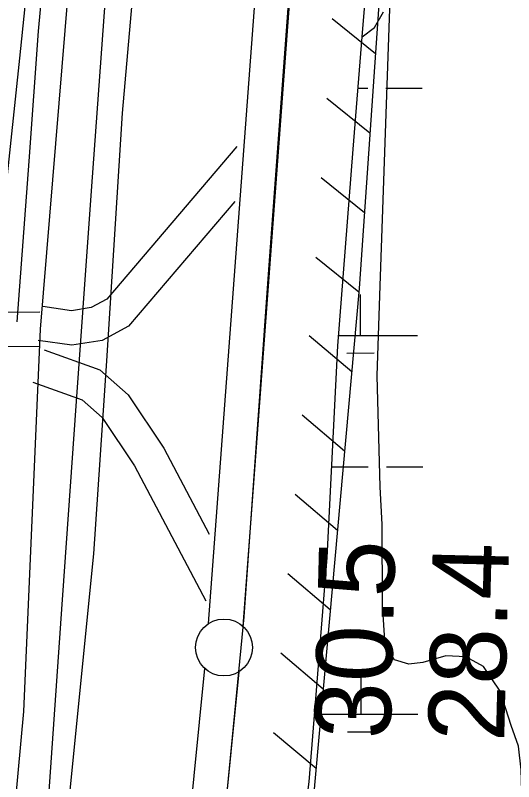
# Model space of a CAD drawing. Extents: x 3313447 to 3351316, y 703786 to 729172.
# Drawn here: x 3321887 to 3322325, y 715372 to 716045 of the extents above; entities that cross this region are included whole.
import ezdxf

# ---------------------------------------------------------------- set-up
doc = ezdxf.new("R2010")
doc.units = 0
for name, color, linetype in [('V-DTCH-CNTR', 7, 'Continuous'), ('V-FLOD-BASE', 7, 'Continuous'), ('V-LEVE-TOET', 7, 'Continuous'), ('V-RIVR-RANG', 7, 'Continuous'), ('V-ROAD-CNTR', 7, 'Continuous'), ('V-RRAP-FSHR', 7, 'Continuous'), ('V-SITE-VEGE', 7, 'Continuous'), ('V-SURV-LINE', 7, 'Continuous'), ('V-TOPO-SHOR', 7, 'Continuous'), ('V-WETL-SWMP', 7, 'Continuous')]:
    doc.layers.add(name, color=color, linetype=linetype)

msp = doc.modelspace()

# ---------------------------------------------------------------- linework, layer by layer
at = {"layer": 'V-DTCH-CNTR'}
msp.add_lwpolyline([(3321923.47, 716447.56), (3321916.53, 716319.52), (3321905.15, 716131.45), (3321899.61, 716098.48), (3321890.31, 716007.44), (3321869.67, 715816.13), (3321862, 715762.58), (3321858.56, 715660.27), (3321852.52, 715479.41), (3321849.09, 715462.93), (3321843.77, 715457.69), (3321841.78, 715456.39), (3321778.34, 715448.96), (3321597.98, 715435.18)], dxfattribs=at)
at = {"layer": 'V-FLOD-BASE'}
msp.add_lwpolyline([(3322341.89, 717452.52), (3322333.56, 717420.92), (3322282.3, 717242.09), (3322214.37, 716999.39), (3322195.58, 716922.72), (3322190.62, 716891.77), (3322183.19, 716803.56), (3322167.42, 716595.48), (3322147.83, 716331.51), (3322129.11, 716091.12), (3322108.78, 715817.72), (3322087.56, 715516.7), (3322069.97, 715335.59), (3322043.81, 715091.89), (3322015.28, 714804.41), (3321994.6, 714571.44), (3321969.72, 714320.31), (3321944.06, 714053.69), (3321936.48, 713945.95), (3321928.43, 713778.24), (3321924.44, 713526.27), (3321920.21, 713292.51)], dxfattribs=at)
at = {"layer": 'V-LEVE-TOET'}
for points in [[(3322242.69, 717499.48), (3322230.47, 717440.08), (3322212.4, 717370.29), (3322147.39, 717157.33), (3322074.86, 716954), (3322061.49, 716913.27), (3322054.15, 716881.25), (3322048.8, 716841.01), (3322042.9, 716778.77), (3322030.29, 716614.93), (3322015.82, 716405.55), (3321998.35, 716162.76), (3321980.56, 715959.15), (3321966.7, 715741.66), (3321955.24, 715572.13), (3321933.97, 715358.75), (3321913.82, 715114.96), (3321886.93, 714873.24), (3321861.34, 714626.11), (3321839.83, 714401.28), (3321823.02, 714218.92), (3321812.75, 714029.11)], [(3322191.69, 716026.21), (3322196.54, 716086.89), (3322212.4, 716300.98), (3322222.8, 716507.01), (3322224.18, 716597.55), (3322228.7, 716656.99), (3322237.7, 716770.45), (3322246.74, 716889.99), (3322251.65, 716912.25), (3322259.4, 716953.41), (3322289.23, 717052.51), (3322326.73, 717181.29), (3322381.56, 717365.35), (3322404.57, 717457.07)], [(3322098.35, 714963.71), (3322110.87, 715069.85), (3322126.98, 715229.21), (3322144.99, 715371.65), (3322160.73, 715568.86), (3322170.29, 715754.62), (3322183.8, 715927.51), (3322191.69, 716026.21)]]:
    msp.add_lwpolyline(points, dxfattribs=at)
at = {"layer": 'V-ROAD-CNTR'}
for points in [[(3322085.6, 717177.48), (3322015.62, 716972.54), (3322011.31, 716929.54), (3321982.2, 716607.23), (3321954.75, 716329.71), (3321908.33, 715769.31), (3321893.69, 715433.48), (3321861.25, 715082.98), (3321812.54, 714684.94), (3321788.95, 714463.87), (3321769.7, 714387.52), (3321726.88, 714277.06), (3321668.74, 714143.18), (3320964.44, 714096.54), (3320401.52, 714061.22), (3320028.14, 714032.52), (3319482.07, 714000.38), (3319185.79, 713985.2), (3318680.12, 713949.48), (3318059.65, 713912.19), (3317624.24, 713887.51), (3317588.28, 713886.07)], [(3322081.51, 715929.91), (3321967.04, 715795.78), (3321953.2, 715788.4), (3321936.06, 715785.63), (3321910.9, 715789.26)], [(3322079.62, 715881.48), (3321986.17, 715771.99), (3321962.91, 715759.58), (3321936.32, 715755.28), (3321906.61, 715759.57)], [(3321908.27, 715784.31), (3321730.95, 715783.53), (3321306.09, 715774.98), (3321010.73, 715769.37), (3320381.75, 715757.44)], [(3321908.4, 715754.31), (3321731.32, 715753.53), (3321306.68, 715744.99), (3321011.3, 715739.37), (3320382.32, 715727.44)], [(3321911.98, 715751.13), (3321960.85, 715733.63), (3321985.69, 715711.71), (3322017.21, 715664.93), (3322057.12, 715589.46)], [(3321901.87, 715722.89), (3321945.32, 715707.33), (3321962.96, 715691.76), (3321991.44, 715649.49), (3322054.22, 715530.78)]]:
    msp.add_lwpolyline(points, dxfattribs=at)
at = {"layer": 'V-RRAP-FSHR'}
for p, q in [((3322203.29, 716011.28), (3322165.32, 716041.98)), ((3322198.45, 715941.45), (3322160.48, 715972.15)), ((3322193.61, 715871.61), (3322155.65, 715902.32)), ((3322188.78, 715801.78), (3322150.81, 715832.48)), ((3322182.42, 715732.07), (3322145.1, 715763.56)), ((3322176.13, 715662.35), (3322138.81, 715693.84)), ((3322169.85, 715592.63), (3322132.52, 715624.12)), ((3322163.56, 715522.92), (3322126.24, 715554.4)), ((3322157.27, 715453.2), (3322119.95, 715484.69)), ((3322150.99, 715383.48), (3322113.66, 715414.97))]:
    msp.add_line(p, q, dxfattribs=at)
msp.add_lwpolyline([(3322416.1, 717461.87), (3322349.12, 717170.32), (3322281.6, 716898.22), (3322228.27, 716372.02), (3322189.02, 715805.23), (3322143.78, 715303.61), (3322125.58, 715090.51), (3322072.33, 714595.34), (3322036.11, 714132.24), (3322021.82, 713915.58), (3321997.43, 713351.12), (3321990.71, 712840.48), (3322077.45, 712315.28), (3322156.72, 711831.1), (3322177.3, 711187.24), (3322226.73, 710583.2), (3322263.17, 710198)], dxfattribs=at)
at = {"layer": 'V-SITE-VEGE'}
msp.add_lwpolyline([(3322332.48, 715345.04), (3322331.46, 715382.47), (3322329, 715403.18), (3322322.57, 715421.28), (3322312.96, 715451.56), (3322298.36, 715473.02), (3322282.67, 715481.68), (3322265.27, 715482.47), (3322244.87, 715476.72), (3322232.71, 715475.18), (3322219.94, 715478.89), (3322211.83, 715491.75), (3322209.48, 715527.23), (3322209.05, 715597.82), (3322207.34, 715630.99), (3322204.82, 715728.52), (3322207.01, 715799.09), (3322217.15, 716084.69)], dxfattribs=at)
at = {"layer": 'V-SURV-LINE'}
for points in [[(3322056.59, 715510.8), (3322160.95, 716910.34)], [(3322190.87, 716908.12), (3322086.51, 715508.58)], [(3321913.3, 714065.84), (3322053.16, 715471.39)], [(3322083.01, 715468.41), (3321943.15, 714062.86)]]:
    msp.add_lwpolyline(points, dxfattribs=at)
msp.add_circle((3322070.06, 715489.77), 25, dxfattribs=at)
at = {"layer": 'V-TOPO-SHOR'}
for points in [[(3321920.44, 716232.15), (3321917.77, 716152.03), (3321906.74, 716031.15), (3321898.45, 715916.97), (3321888.05, 715775.83)], [(3321965.78, 716064.34), (3321952.95, 715886.9), (3321938.97, 715689.57), (3321927.1, 715523.32), (3321913.65, 715329.84), (3321899.92, 715181.25), (3321879.15, 715005), (3321859.46, 714840.79), (3321838.05, 714647.25), (3321825.38, 714536.95), (3321819.77, 714503.55), (3321812.73, 714462.83), (3321805.23, 714425.83), (3321796.5, 714390.34), (3321785.31, 714358.36), (3321767.96, 714302.3), (3321750.32, 714256.43), (3321735.49, 714220.37), (3321721.19, 714187.78), (3321712.85, 714170.69), (3321702.52, 714153.62)]]:
    msp.add_lwpolyline(points, dxfattribs=at)
at = {"layer": 'V-WETL-SWMP'}
for p, q in [((3322188.07, 715981.14), (3322196.43, 715981.15)), ((3322212.42, 715981.17), (3322244.42, 715981.22)), ((3322190.14, 715763.9), (3322190.09, 715799.9)), ((3322170.99, 715763.87), (3322240.13, 715763.97)), ((3322178.16, 715748.45), (3322202.16, 715748.48)), ((3322164.89, 715648.43), (3322196.89, 715648.48)), ((3322212.89, 715648.5), (3322244.88, 715648.55)), ((3322190.6, 715431.23), (3322190.55, 715467.23)), ((3322149.7, 715431.17), (3322240.6, 715431.3)), ((3322178.63, 715415.78), (3322202.62, 715415.81))]:
    msp.add_line(p, q, dxfattribs=at)
for points in [[(3322191.69, 716026.21), (3322202.36, 716034.28), (3322210.4, 716048.02)], [(3322126.59, 714761.29), (3322132.02, 714891.08), (3322126.1, 714923.73), (3322113.93, 714944.97), (3322098.35, 714963.71), (3322110.87, 715069.85), (3322126.98, 715229.21), (3322144.99, 715371.65), (3322160.73, 715568.86), (3322170.29, 715754.62), (3322183.8, 715927.51), (3322191.69, 716026.21)]]:
    msp.add_lwpolyline(points, dxfattribs=at)

# ---------------------------------------------------------------- texts
at = {"layer": 'V-RIVR-RANG'}
for s, p in [('30.5', (3322216.4, 715408.91)), ('28.4', (3322316.38, 715406.68))]:
    msp.add_text(s, height=67, rotation=88.57833, dxfattribs=at).set_placement(p)

doc.saveas('drawing.dxf')
